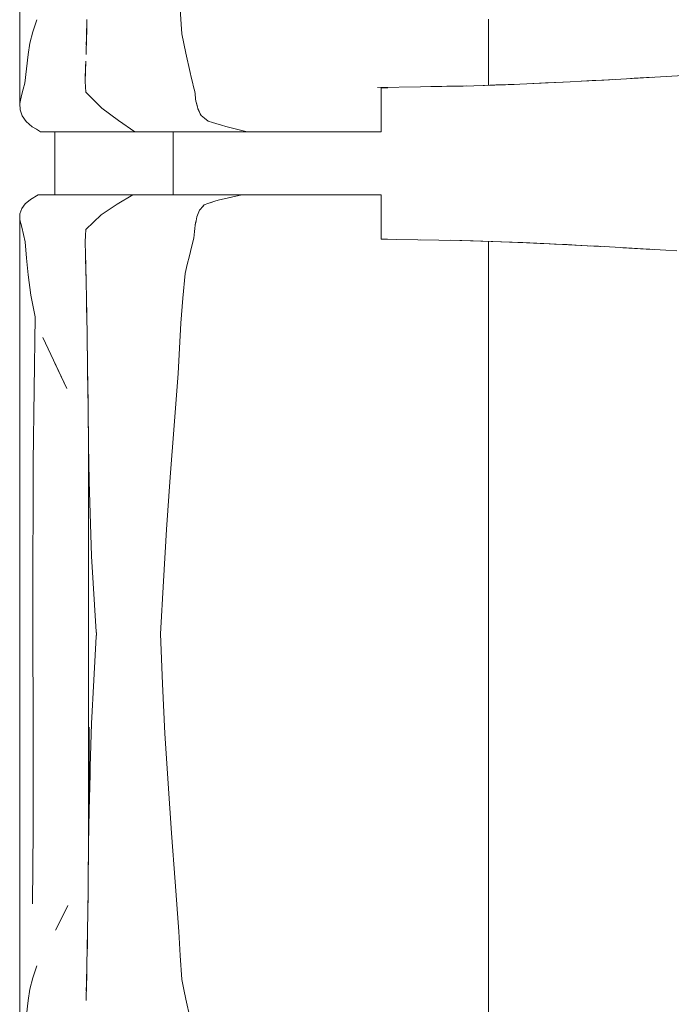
# Model space of a CAD drawing. Header units: millimetres. Extents: x -261 to 187, y -214 to 106.
# Tile 732 of 1056: x -203.547 to -203.133, y 6.708 to 7.334. Entities that reach past the tile are written whole.
import ezdxf

# ---------------------------------------------------------------- set-up
doc = ezdxf.new("R2010")
doc.units = ezdxf.units.MM
doc.header["$LTSCALE"] = 0.005
doc.header["$MEASUREMENT"] = 0
doc.layers.add('IFC-Elemento de mobília-Contorno', color=9, linetype='Continuous', lineweight=5)
doc.layers.add('IFC-Laje-Contorno', color=9, linetype='Continuous', lineweight=5)

msp = doc.modelspace()

# ---------------------------------------------------------------- linework, layer by layer
at = {"layer": 'IFC-Elemento de mobília-Contorno', "lineweight": 5}
for p, q in [((-203.54742, 7.44847), (-203.54734, 7.28085)), ((-203.4454, 7.34051), (-203.44447, 7.32519)), ((-203.53909, 7.32642), (-203.53659, 7.33391)), ((-203.505, 7.32315), (-203.50469, 7.33429)), ((-203.24956, 7.29245), (-203.24955, 7.33453)), ((-203.50486, 7.32665), (-203.50477, 7.33166)), ((-203.54097, 7.3191), (-203.53909, 7.32642)), ((-203.5053, 7.312), (-203.505, 7.32315)), ((-203.50514, 7.31808), (-203.50486, 7.32665)), ((-203.44447, 7.32519), (-203.44313, 7.31902)), ((-203.54215, 7.312), (-203.54097, 7.3191)), ((-203.44313, 7.31902), (-203.4418, 7.31286)), ((-203.54318, 7.3029), (-203.54215, 7.312)), ((-203.4418, 7.31286), (-203.43914, 7.30052)), ((-203.5442, 7.2938), (-203.54318, 7.3029)), ((-203.5059, 7.29602), (-203.5056, 7.30401)), ((-203.50569, 7.30126), (-203.50547, 7.30774)), ((-203.5056, 7.30401), (-203.50555, 7.30553)), ((-203.50591, 7.29478), (-203.50569, 7.30126)), ((-203.43914, 7.30052), (-203.4384, 7.29748)), ((-203.4384, 7.29748), (-203.43767, 7.29445)), ((-203.17638, 7.29577), (-203.16185, 7.2966)), ((-203.16912, 7.29618), (-203.16185, 7.2966)), ((-203.16185, 7.2966), (-203.15459, 7.29701)), ((-203.16185, 7.2966), (-203.15712, 7.29687)), ((-203.15712, 7.29687), (-203.14536, 7.29754)), ((-203.15712, 7.29687), (-203.14888, 7.29734)), ((-203.15459, 7.29701), (-203.14743, 7.29743)), ((-203.14888, 7.29734), (-203.14536, 7.29754)), ((-203.14743, 7.29743), (-203.12592, 7.29867)), ((-203.14743, 7.29743), (-203.14026, 7.29784)), ((-203.14026, 7.29784), (-203.12592, 7.29867)), ((-203.54524, 7.28986), (-203.5442, 7.2938)), ((-203.50591, 7.29478), (-203.50534, 7.28806)), ((-203.5059, 7.29602), (-203.50588, 7.29574)), ((-203.43767, 7.29445), (-203.43694, 7.29142)), ((-203.43694, 7.29142), (-203.4362, 7.28839)), ((-203.32019, 7.29104), (-203.29276, 7.29145)), ((-203.31774, 7.29085), (-203.31556, 7.29085)), ((-203.31774, 7.27605), (-203.31774, 7.29085)), ((-203.31556, 7.29085), (-203.31358, 7.29085)), ((-203.29287, 7.29144), (-203.27923, 7.29171)), ((-203.28621, 7.29157), (-203.27614, 7.29178)), ((-203.27923, 7.29171), (-203.26571, 7.29196)), ((-203.27614, 7.29178), (-203.26326, 7.29203)), ((-203.26571, 7.29196), (-203.25221, 7.29236)), ((-203.25306, 7.29234), (-203.25274, 7.29235)), ((-203.25274, 7.29235), (-203.23714, 7.29286)), ((-203.25274, 7.29235), (-203.24494, 7.2926)), ((-203.25221, 7.29236), (-203.23871, 7.29276)), ((-203.24494, 7.2926), (-203.23714, 7.29286)), ((-203.23871, 7.29276), (-203.22515, 7.29333)), ((-203.23714, 7.29286), (-203.23336, 7.29298)), ((-203.22515, 7.29333), (-203.21158, 7.29391)), ((-203.22145, 7.29349), (-203.20209, 7.2944)), ((-203.22118, 7.2935), (-203.21334, 7.29387)), ((-203.22117, 7.2935), (-203.21334, 7.29387)), ((-203.21334, 7.29387), (-203.20224, 7.29439)), ((-203.21158, 7.29391), (-203.19761, 7.29464)), ((-203.19761, 7.29464), (-203.18363, 7.29536)), ((-203.19021, 7.29502), (-203.17336, 7.29595)), ((-203.19021, 7.29502), (-203.18136, 7.29551)), ((-203.18363, 7.29536), (-203.17638, 7.29577)), ((-203.18136, 7.29551), (-203.17336, 7.29595)), ((-203.17638, 7.29577), (-203.16912, 7.29618)), ((-203.17336, 7.29595), (-203.17063, 7.2961)), ((-203.54734, 7.28085), (-203.54628, 7.28593)), ((-203.54628, 7.28593), (-203.54524, 7.28986)), ((-203.50534, 7.28806), (-203.5003, 7.28293)), ((-203.4362, 7.28839), (-203.43603, 7.28689)), ((-203.43603, 7.28689), (-203.4357, 7.2839)), ((-203.4357, 7.2839), (-203.43553, 7.28241)), ((-203.54734, 7.28085), (-203.54719, 7.27674)), ((-203.5003, 7.28293), (-203.49525, 7.2778)), ((-203.49525, 7.2778), (-203.48471, 7.26996)), ((-203.43553, 7.28241), (-203.43519, 7.28115)), ((-203.43519, 7.28115), (-203.43451, 7.27864)), ((-203.43519, 7.28115), (-203.43485, 7.2799)), ((-203.43485, 7.2799), (-203.43451, 7.27864)), ((-203.43451, 7.27864), (-203.43417, 7.27738)), ((-203.54719, 7.27674), (-203.54582, 7.27302)), ((-203.54582, 7.27302), (-203.54333, 7.26947)), ((-203.43417, 7.27738), (-203.43368, 7.27636)), ((-203.43417, 7.27738), (-203.4327, 7.2743)), ((-203.43368, 7.27636), (-203.43319, 7.27533)), ((-203.43368, 7.27636), (-203.4327, 7.2743)), ((-203.43319, 7.27533), (-203.4327, 7.2743)), ((-203.4327, 7.2743), (-203.43221, 7.27327)), ((-203.43221, 7.27327), (-203.43, 7.27148)), ((-203.43221, 7.27327), (-203.43111, 7.27237)), ((-203.43111, 7.27237), (-203.43, 7.27148)), ((-203.43, 7.27148), (-203.42779, 7.26968)), ((-203.31774, 7.26279), (-203.31774, 7.27605)), ((-203.54333, 7.26947), (-203.53949, 7.26607)), ((-203.53949, 7.26607), (-203.53683, 7.26443)), ((-203.48471, 7.26996), (-203.4742, 7.26279)), ((-203.42779, 7.26968), (-203.42494, 7.26881)), ((-203.42494, 7.26881), (-203.42209, 7.26793)), ((-203.42494, 7.26881), (-203.41923, 7.26705)), ((-203.42209, 7.26793), (-203.41923, 7.26705)), ((-203.41923, 7.26705), (-203.41638, 7.26617)), ((-203.41638, 7.26617), (-203.40625, 7.26364)), ((-203.41638, 7.26617), (-203.40962, 7.26448)), ((-203.41638, 7.26617), (-203.413, 7.26532)), ((-203.53683, 7.26443), (-203.53417, 7.26279)), ((-203.53417, 7.26279), (-203.4742, 7.26279)), ((-203.4742, 7.26279), (-203.43292, 7.26279)), ((-203.44997, 7.22272), (-203.44997, 7.26279)), ((-203.43292, 7.26279), (-203.40287, 7.26279)), ((-203.40625, 7.26364), (-203.40287, 7.26279)), ((-203.40287, 7.26279), (-203.40089, 7.26279)), ((-203.40089, 7.26279), (-203.39893, 7.26279)), ((-203.39893, 7.26279), (-203.397, 7.26279)), ((-203.397, 7.26279), (-203.39508, 7.26279)), ((-203.39508, 7.26279), (-203.39316, 7.26279)), ((-203.39316, 7.26279), (-203.39124, 7.26279)), ((-203.39124, 7.26279), (-203.38931, 7.26279)), ((-203.38931, 7.26279), (-203.38736, 7.26279)), ((-203.38736, 7.26279), (-203.38538, 7.26279)), ((-203.38538, 7.26279), (-203.38337, 7.26279)), ((-203.38337, 7.26279), (-203.38131, 7.26279)), ((-203.38131, 7.26279), (-203.37921, 7.26279)), ((-203.37921, 7.26279), (-203.37705, 7.26279)), ((-203.37705, 7.26279), (-203.37486, 7.26279)), ((-203.37486, 7.26279), (-203.37267, 7.26279)), ((-203.37267, 7.26279), (-203.37048, 7.26279)), ((-203.37048, 7.26279), (-203.36833, 7.26279)), ((-203.36833, 7.26279), (-203.36623, 7.26279)), ((-203.36623, 7.26279), (-203.36419, 7.26279)), ((-203.36419, 7.26279), (-203.36225, 7.26279)), ((-203.36225, 7.26279), (-203.36042, 7.26279)), ((-203.36042, 7.26279), (-203.35869, 7.26279)), ((-203.35869, 7.26279), (-203.35703, 7.26279)), ((-203.35703, 7.26279), (-203.35541, 7.26279)), ((-203.35541, 7.26279), (-203.35379, 7.26279)), ((-203.35379, 7.26279), (-203.35213, 7.26279)), ((-203.35213, 7.26279), (-203.35042, 7.26279)), ((-203.35042, 7.26279), (-203.3486, 7.26279)), ((-203.3486, 7.26279), (-203.34666, 7.26279)), ((-203.34666, 7.26279), (-203.34459, 7.26279)), ((-203.34459, 7.26279), (-203.3424, 7.26279)), ((-203.3424, 7.26279), (-203.34011, 7.26279)), ((-203.34011, 7.26279), (-203.33774, 7.26279)), ((-203.33774, 7.26279), (-203.33529, 7.26279)), ((-203.33529, 7.26279), (-203.33278, 7.26279)), ((-203.33278, 7.26279), (-203.33022, 7.26279)), ((-203.33022, 7.26279), (-203.32764, 7.26279)), ((-203.32764, 7.26279), (-203.32506, 7.26279)), ((-203.32506, 7.26279), (-203.32252, 7.26279)), ((-203.32252, 7.26279), (-203.32007, 7.26279)), ((-203.32007, 7.26279), (-203.31774, 7.26279)), ((-203.54059, 7.21993), (-203.53573, 7.22272)), ((-203.53573, 7.22272), (-203.47548, 7.22272)), ((-203.48558, 7.21678), (-203.47548, 7.22272)), ((-203.47548, 7.22272), (-203.40633, 7.22272)), ((-203.46022, 7.22272), (-203.44997, 7.22272)), ((-203.42136, 7.21939), (-203.40633, 7.22272)), ((-203.4176, 7.22022), (-203.40633, 7.22272)), ((-203.41384, 7.22105), (-203.41008, 7.22189)), ((-203.41008, 7.22189), (-203.40633, 7.22272)), ((-203.40802, 7.22272), (-203.40501, 7.22272)), ((-203.40633, 7.22272), (-203.40435, 7.22272)), ((-203.40501, 7.22272), (-203.40219, 7.22272)), ((-203.40435, 7.22272), (-203.40237, 7.22272)), ((-203.40237, 7.22272), (-203.40042, 7.22272)), ((-203.40042, 7.22272), (-203.39848, 7.22272)), ((-203.39848, 7.22272), (-203.39656, 7.22272)), ((-203.39656, 7.22272), (-203.39466, 7.22272)), ((-203.39466, 7.22272), (-203.39276, 7.22272)), ((-203.39276, 7.22272), (-203.39085, 7.22272)), ((-203.39085, 7.22272), (-203.38893, 7.22272)), ((-203.38893, 7.22272), (-203.38699, 7.22272)), ((-203.38699, 7.22272), (-203.38502, 7.22272)), ((-203.38502, 7.22272), (-203.38301, 7.22272)), ((-203.38301, 7.22272), (-203.38096, 7.22272)), ((-203.38096, 7.22272), (-203.37886, 7.22272)), ((-203.37886, 7.22272), (-203.37672, 7.22272)), ((-203.37672, 7.22272), (-203.37454, 7.22272)), ((-203.37454, 7.22272), (-203.37236, 7.22272)), ((-203.37236, 7.22272), (-203.3702, 7.22272)), ((-203.3702, 7.22272), (-203.36806, 7.22272)), ((-203.36806, 7.22272), (-203.36598, 7.22272)), ((-203.36598, 7.22272), (-203.36397, 7.22272)), ((-203.36397, 7.22272), (-203.36206, 7.22272)), ((-203.36206, 7.22272), (-203.36025, 7.22272)), ((-203.36025, 7.22272), (-203.35854, 7.22272)), ((-203.35854, 7.22272), (-203.3569, 7.22272)), ((-203.3569, 7.22272), (-203.35529, 7.22272)), ((-203.35529, 7.22272), (-203.35368, 7.22272)), ((-203.35368, 7.22272), (-203.35203, 7.22272)), ((-203.35203, 7.22272), (-203.35033, 7.22272)), ((-203.35033, 7.22272), (-203.34852, 7.22272)), ((-203.34852, 7.22272), (-203.34659, 7.22272)), ((-203.34659, 7.22272), (-203.34452, 7.22272)), ((-203.34452, 7.22272), (-203.34235, 7.22272)), ((-203.34235, 7.22272), (-203.34008, 7.22272)), ((-203.34008, 7.22272), (-203.33772, 7.22272)), ((-203.33772, 7.22272), (-203.33529, 7.22272)), ((-203.33529, 7.22272), (-203.33279, 7.22272)), ((-203.33279, 7.22272), (-203.33026, 7.22272)), ((-203.33026, 7.22272), (-203.32769, 7.22272)), ((-203.32769, 7.22272), (-203.32513, 7.22272)), ((-203.32513, 7.22272), (-203.32262, 7.22272)), ((-203.32262, 7.22272), (-203.32018, 7.22272)), ((-203.32018, 7.22272), (-203.31786, 7.22272)), ((-203.31786, 7.20947), (-203.31786, 7.22272)), ((-203.54618, 7.21402), (-203.54399, 7.21706)), ((-203.54399, 7.21706), (-203.54059, 7.21993)), ((-203.49574, 7.21011), (-203.48558, 7.21678)), ((-203.43163, 7.21477), (-203.43013, 7.21654)), ((-203.43163, 7.21477), (-203.43088, 7.21566)), ((-203.43088, 7.21566), (-203.43013, 7.21654)), ((-203.43013, 7.21654), (-203.42794, 7.21725)), ((-203.42794, 7.21725), (-203.42355, 7.21868)), ((-203.42794, 7.21725), (-203.42574, 7.21797)), ((-203.42574, 7.21797), (-203.42355, 7.21868)), ((-203.42355, 7.21868), (-203.42136, 7.21939)), ((-203.4176, 7.22022), (-203.41384, 7.22105)), ((-203.54743, 7.05727), (-203.54732, 7.2107)), ((-203.54732, 7.2107), (-203.54618, 7.21402)), ((-203.54732, 7.2107), (-203.54724, 7.207)), ((-203.50534, 7.20086), (-203.49574, 7.21011)), ((-203.50054, 7.20549), (-203.49574, 7.21011)), ((-203.43541, 7.20626), (-203.43486, 7.20892)), ((-203.43486, 7.20892), (-203.43356, 7.21198)), ((-203.43486, 7.20892), (-203.43443, 7.20994)), ((-203.43443, 7.20994), (-203.43356, 7.21198)), ((-203.43356, 7.21198), (-203.43313, 7.213)), ((-203.43313, 7.213), (-203.43238, 7.21389)), ((-203.43238, 7.21389), (-203.43163, 7.21477)), ((-203.31786, 7.19467), (-203.31786, 7.20947)), ((-203.54724, 7.207), (-203.54604, 7.20215)), ((-203.50534, 7.20086), (-203.50054, 7.20549)), ((-203.43618, 7.2015), (-203.43596, 7.2036)), ((-203.43596, 7.2036), (-203.43541, 7.20626)), ((-203.43596, 7.2036), (-203.43569, 7.20494)), ((-203.43569, 7.20494), (-203.43541, 7.20626)), ((-203.54604, 7.20215), (-203.54497, 7.19757)), ((-203.54497, 7.19757), (-203.5439, 7.193)), ((-203.50591, 7.19304), (-203.50563, 7.19695)), ((-203.50591, 7.19288), (-203.50563, 7.19687)), ((-203.50563, 7.19695), (-203.50534, 7.20086)), ((-203.50563, 7.19687), (-203.50534, 7.20086)), ((-203.43684, 7.19519), (-203.43662, 7.1973)), ((-203.43662, 7.1973), (-203.4364, 7.1994)), ((-203.4364, 7.1994), (-203.43618, 7.2015)), ((-203.5439, 7.193), (-203.54303, 7.18252)), ((-203.50591, 7.19288), (-203.50544, 7.17682)), ((-203.50591, 7.19288), (-203.50568, 7.18485)), ((-203.43823, 7.1896), (-203.43684, 7.19519)), ((-203.31786, 7.19467), (-203.31567, 7.19467)), ((-203.31786, 7.19461), (-203.30807, 7.19447)), ((-203.31567, 7.19467), (-203.31367, 7.19467)), ((-203.30807, 7.19447), (-203.29448, 7.19427)), ((-203.29448, 7.19427), (-203.28116, 7.19402)), ((-203.29266, 7.19422), (-203.28116, 7.19402)), ((-203.28116, 7.19402), (-203.26783, 7.19377)), ((-203.27367, 7.19388), (-203.25943, 7.1935)), ((-203.26783, 7.19377), (-203.25456, 7.19339)), ((-203.25943, 7.1935), (-203.24684, 7.19317)), ((-203.25456, 7.19339), (-203.24128, 7.19301)), ((-203.24956, 7.19325), (-203.24955, 7.16041)), ((-203.2418, 7.19302), (-203.22538, 7.19232)), ((-203.24128, 7.19301), (-203.22788, 7.19245)), ((-203.22788, 7.19245), (-203.21447, 7.1919)), ((-203.22538, 7.19232), (-203.21682, 7.19196)), ((-203.21682, 7.19196), (-203.21032, 7.19168)), ((-203.21447, 7.1919), (-203.18691, 7.19048)), ((-203.21447, 7.1919), (-203.20758, 7.19154)), ((-203.20758, 7.19154), (-203.20069, 7.19119)), ((-203.20086, 7.1912), (-203.19961, 7.19113)), ((-203.20069, 7.19119), (-203.1938, 7.19083)), ((-203.20069, 7.19119), (-203.18691, 7.19048)), ((-203.19961, 7.19113), (-203.19094, 7.19066)), ((-203.1938, 7.19083), (-203.18691, 7.19048)), ((-203.19094, 7.19066), (-203.18228, 7.1902)), ((-203.19094, 7.19066), (-203.17833, 7.18999)), ((-203.18691, 7.19048), (-203.17977, 7.19007)), ((-203.18506, 7.19035), (-203.17857, 7.19)), ((-203.18228, 7.1902), (-203.17883, 7.19002)), ((-203.17977, 7.19007), (-203.16549, 7.18927)), ((-203.17977, 7.19007), (-203.17263, 7.18967)), ((-203.50568, 7.18524), (-203.50546, 7.17745)), ((-203.44101, 7.17842), (-203.43962, 7.18402)), ((-203.43962, 7.18402), (-203.43823, 7.1896)), ((-203.17263, 7.18967), (-203.15836, 7.18887)), ((-203.16549, 7.18927), (-203.15836, 7.18887)), ((-203.16427, 7.1892), (-203.14556, 7.18812)), ((-203.16427, 7.1892), (-203.15596, 7.18872)), ((-203.15836, 7.18887), (-203.15124, 7.18845)), ((-203.15596, 7.18872), (-203.14556, 7.18812)), ((-203.15596, 7.18872), (-203.14712, 7.18821)), ((-203.15124, 7.18845), (-203.13701, 7.18763)), ((-203.15124, 7.18845), (-203.14412, 7.18804)), ((-203.14712, 7.18821), (-203.14556, 7.18812)), ((-203.14412, 7.18804), (-203.13701, 7.18763)), ((-203.13701, 7.18763), (-203.12989, 7.18722)), ((-203.54303, 7.18252), (-203.54215, 7.17205)), ((-203.50555, 7.18066), (-203.50544, 7.17682)), ((-203.50546, 7.17745), (-203.50521, 7.16726)), ((-203.4424, 7.17284), (-203.44101, 7.17842)), ((-203.54215, 7.17205), (-203.54046, 7.15897)), ((-203.50544, 7.17682), (-203.50519, 7.16601)), ((-203.44378, 7.15709), (-203.4424, 7.17284)), ((-203.50521, 7.16726), (-203.50497, 7.15707)), ((-203.54046, 7.15897), (-203.53768, 7.14532)), ((-203.24955, 7.12427), (-203.24955, 7.16041)), ((-203.50497, 7.15707), (-203.5046, 7.13393)), ((-203.50495, 7.15581), (-203.50493, 7.15521)), ((-203.50493, 7.15521), (-203.5047, 7.1403)), ((-203.44516, 7.14134), (-203.44378, 7.15709)), ((-203.53883, 7.05281), (-203.53768, 7.14532)), ((-203.44591, 7.12531), (-203.44516, 7.14134)), ((-203.5046, 7.13393), (-203.50431, 7.11308)), ((-203.53271, 7.13203), (-203.51739, 7.09973)), ((-203.50458, 7.13303), (-203.50458, 7.13272)), ((-203.50458, 7.13272), (-203.50433, 7.11473)), ((-203.44666, 7.10927), (-203.44591, 7.12531)), ((-203.24955, 7.08846), (-203.24955, 7.12427)), ((-203.52505, 7.11588), (-203.51739, 7.09973)), ((-203.50431, 7.11308), (-203.50416, 7.10174)), ((-203.50431, 7.11283), (-203.50428, 7.11072)), ((-203.50428, 7.11072), (-203.50398, 7.08758)), ((-203.44923, 7.07627), (-203.44666, 7.10927)), ((-203.50416, 7.10174), (-203.50401, 7.09039)), ((-203.50401, 7.09039), (-203.50394, 7.08481)), ((-203.50398, 7.08758), (-203.50367, 7.06396)), ((-203.24958, 7.06182), (-203.24955, 7.08846)), ((-203.50392, 7.08324), (-203.5037, 7.06602)), ((-203.45186, 7.04347), (-203.44923, 7.07627)), ((-203.5037, 6.8049), (-203.5037, 7.06602)), ((-203.50367, 7.06396), (-203.50338, 7.0408)), ((-203.24958, 7.06182), (-203.24955, 7.03197)), ((-203.54743, 7.05727), (-203.54742, 6.84733)), ((-203.53913, 6.96044), (-203.53883, 7.05281)), ((-203.50338, 7.0408), (-203.50185, 6.99315)), ((-203.45424, 7.01019), (-203.45186, 7.04347)), ((-203.24955, 7.03197), (-203.24955, 6.99583)), ((-203.45617, 6.97732), (-203.45424, 7.01019)), ((-203.50185, 6.99315), (-203.49877, 6.94514)), ((-203.24957, 6.96041), (-203.24955, 6.99583)), ((-203.45797, 6.94384), (-203.45617, 6.97732)), ((-203.53913, 6.96044), (-203.53893, 6.87229)), ((-203.24957, 6.96041), (-203.24955, 6.92832)), ((-203.50025, 6.91437), (-203.49877, 6.94202)), ((-203.49877, 6.94514), (-203.49861, 6.94384)), ((-203.49877, 6.94514), (-203.49869, 6.94449)), ((-203.49877, 6.94202), (-203.49861, 6.94384)), ((-203.49877, 6.94202), (-203.49869, 6.94293)), ((-203.49869, 6.94449), (-203.49861, 6.94384)), ((-203.49869, 6.94293), (-203.49861, 6.94384)), ((-203.45797, 6.94384), (-203.4566, 6.912)), ((-203.24955, 6.89086), (-203.24955, 6.92832)), ((-203.50173, 6.88672), (-203.50025, 6.91437)), ((-203.4566, 6.912), (-203.45517, 6.88047)), ((-203.24959, 6.84178), (-203.24955, 6.89086)), ((-203.50338, 6.8317), (-203.50338, 6.88456)), ((-203.50256, 6.85921), (-203.50173, 6.88672)), ((-203.45517, 6.88047), (-203.45319, 6.84861)), ((-203.53893, 6.87229), (-203.5389, 6.81902)), ((-203.5027, 6.85441), (-203.50256, 6.85921)), ((-203.50338, 6.8317), (-203.5027, 6.85441)), ((-203.54742, 6.84733), (-203.54734, 6.67971)), ((-203.45319, 6.84861), (-203.45101, 6.81709)), ((-203.24959, 6.84178), (-203.24956, 6.80976)), ((-203.50363, 6.81023), (-203.50338, 6.8317)), ((-203.53933, 6.77223), (-203.5389, 6.81902)), ((-203.45101, 6.81709), (-203.44859, 6.78619)), ((-203.5039, 6.78818), (-203.50363, 6.81023)), ((-203.24956, 6.77529), (-203.24956, 6.80976)), ((-203.50389, 6.78884), (-203.5037, 6.8049)), ((-203.50402, 6.77858), (-203.50389, 6.78884)), ((-203.50394, 6.78543), (-203.5039, 6.78818)), ((-203.44859, 6.78619), (-203.44634, 6.75469)), ((-203.50418, 6.76678), (-203.50402, 6.77858)), ((-203.52473, 6.75552), (-203.51675, 6.77124)), ((-203.52074, 6.76339), (-203.51675, 6.77124)), ((-203.50417, 6.76707), (-203.50408, 6.77443)), ((-203.24956, 6.77529), (-203.24955, 6.73338)), ((-203.50433, 6.75498), (-203.50418, 6.76678)), ((-203.50422, 6.76319), (-203.50417, 6.76707)), ((-203.52473, 6.75552), (-203.52074, 6.76339)), ((-203.50451, 6.74406), (-203.50433, 6.75498)), ((-203.50446, 6.74619), (-203.50438, 6.75207)), ((-203.44634, 6.75469), (-203.4454, 6.73937)), ((-203.50457, 6.74081), (-203.50446, 6.74619)), ((-203.50469, 6.73315), (-203.50451, 6.74406)), ((-203.4454, 6.73937), (-203.44447, 6.72404)), ((-203.505, 6.722), (-203.50469, 6.73315)), ((-203.24956, 6.69131), (-203.24955, 6.73338)), ((-203.53909, 6.72528), (-203.53659, 6.73277)), ((-203.50486, 6.72551), (-203.50477, 6.73052)), ((-203.54097, 6.71795), (-203.53909, 6.72528)), ((-203.5053, 6.71086), (-203.505, 6.722)), ((-203.50514, 6.71693), (-203.50486, 6.72551)), ((-203.44447, 6.72404), (-203.44313, 6.71787)), ((-203.54215, 6.71085), (-203.54097, 6.71795)), ((-203.44313, 6.71787), (-203.4418, 6.71171)), ((-203.54318, 6.70175), (-203.54215, 6.71085)), ((-203.4418, 6.71171), (-203.43914, 6.69937))]:
    msp.add_line(p, q, dxfattribs=at)
at = {"layer": 'IFC-Laje-Contorno', "lineweight": 5}
msp.add_line((-203.52519, 7.22272), (-203.52519, 7.26279), dxfattribs=at)

doc.saveas('drawing.dxf')
